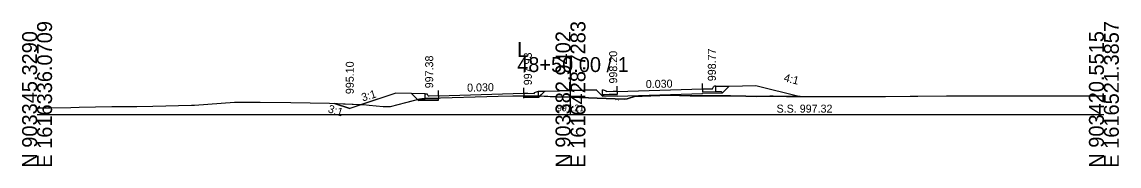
# Model space of a CAD drawing. Extents: x 1009 to 7438, y -1586 to 7964.
# Drawn here: x 4032.1 to 4237.7, y 6414 to 6441 of the extents above; entities that cross this region are included whole.
import ezdxf

# ---------------------------------------------------------------- set-up
doc = ezdxf.new("R2010")
doc.units = 0
for name, color, linetype in [('Exist Cross Section Cell', 7, 'Continuous'), ('Exist XS Center Line Elevation Label', 7, 'Continuous'), ('Exist XS Ground Line', 7, 'Continuous'), ('Prop XS Dump Level', 7, 'Continuous'), ('Prop XS Earthwork Shape', 7, 'Continuous'), ('Prop XS EOT Tick Mark', 7, 'Continuous'), ('Prop XS Finish Grade', 7, 'Continuous'), ('Prop XS Finish Grade CurbGutter', 7, 'Continuous'), ('Prop XS Finish Grade Earthwork', 7, 'Continuous'), ('Prop XS Finish Grade Pavement', 7, 'Continuous'), ('Prop XS Hydro Elevations', 7, 'Continuous'), ('Prop XS Pvmt Edge Slope', 7, 'Continuous'), ('Prop XS SE Text', 7, 'Continuous'), ('Prop XS Side Slope Text', 7, 'Continuous'), ('Prop XS SS Elevation Text', 7, 'Continuous'), ('Prop XS Subgrade CurbGutter', 7, 'Continuous'), ('Prop XS Subgrade Earthwork', 7, 'Continuous')]:
    doc.layers.add(name, color=color, linetype=linetype)

msp = doc.modelspace()

# ---------------------------------------------------------------- linework, layer by layer
at = {"layer": 'Exist Cross Section Cell'}
for p, q in [((4134.89, 6423.73), (4134.89, 6434.46)), ((4034.89, 6423.73), (4134.89, 6423.73)), ((4134.89, 6423.73), (4234.89, 6423.73))]:
    msp.add_line(p, q, dxfattribs=at)
at = {"layer": 'Exist XS Ground Line'}
for p, q in [((4064.39, 6425.48), (4071.91, 6426.02)), ((4071.91, 6426.02), (4076.73, 6426.01)), ((4076.73, 6426.01), (4082.48, 6425.96)), ((4082.48, 6425.96), (4089.7, 6425.83)), ((4089.7, 6425.83), (4095.65, 6425.58)), ((4095.65, 6425.58), (4096.1, 6425.55)), ((4096.1, 6425.55), (4097.14, 6425.47)), ((4101.17, 6425.21), (4104.03, 6425.94)), ((4104.03, 6425.94), (4106.63, 6426.61)), ((4106.63, 6426.61), (4107.01, 6426.71)), ((4107.01, 6426.71), (4108.04, 6426.76)), ((4108.04, 6426.76), (4110.49, 6426.83)), ((4110.49, 6426.83), (4119.23, 6427.08)), ((4119.23, 6427.08), (4121.32, 6427.15)), ((4121.32, 6427.15), (4124.05, 6427.23)), ((4124.05, 6427.23), (4126.49, 6427.2)), ((4126.49, 6427.2), (4128.89, 6427.17)), ((4128.89, 6427.17), (4132.16, 6427.03)), ((4132.16, 6427.03), (4134.89, 6426.94)), ((4134.89, 6426.94), (4143.28, 6426.64)), ((4143.28, 6426.64), (4145.09, 6426.56)), ((4145.09, 6426.56), (4145.51, 6426.64)), ((4145.51, 6426.64), (4147.06, 6427.12)), ((4147.06, 6427.12), (4148.34, 6427.15)), ((4148.34, 6427.15), (4153.25, 6427.31)), ((4153.25, 6427.31), (4157.32, 6427.22)), ((4157.32, 6427.22), (4159.18, 6427.19)), ((4159.18, 6427.19), (4160.55, 6427.19)), ((4160.55, 6427.19), (4162.12, 6427.19)), ((4162.12, 6427.19), (4164.87, 6427.17)), ((4164.87, 6427.17), (4167.79, 6427.12)), ((4167.79, 6427.12), (4169.85, 6427.06)), ((4169.85, 6427.06), (4172.29, 6427.12)), ((4172.29, 6427.12), (4172.91, 6427.12)), ((4172.91, 6427.12), (4175.4, 6427.06)), ((4175.4, 6427.06), (4177.55, 6427.08)), ((4177.55, 6427.08), (4179.5, 6427.05)), ((4179.5, 6427.05), (4182.32, 6427.06)), ((4182.32, 6427.06), (4185.08, 6427.07)), ((4185.08, 6427.07), (4186.26, 6427.08)), ((4186.26, 6427.08), (4187.46, 6427.07)), ((4187.46, 6427.07), (4188.74, 6427.08)), ((4188.74, 6427.08), (4192.88, 6427.09)), ((4192.88, 6427.09), (4193.97, 6427.1)), ((4193.97, 6427.1), (4198.59, 6427.15)), ((4198.59, 6427.15), (4199.99, 6427.15)), ((4199.99, 6427.15), (4205.38, 6427.19)), ((4205.38, 6427.19), (4206.14, 6427.19)), ((4206.14, 6427.19), (4211.01, 6427.22)), ((4211.01, 6427.22), (4211.32, 6427.22)), ((4211.32, 6427.22), (4214.34, 6427.22)), ((4214.34, 6427.22), (4217.46, 6427.22)), ((4217.46, 6427.22), (4217.77, 6427.22)), ((4217.77, 6427.22), (4225.56, 6427.19)), ((4225.56, 6427.19), (4226.3, 6427.18)), ((4226.3, 6427.18), (4232.15, 6427.18)), ((4232.15, 6427.18), (4233, 6427.18)), ((4233, 6427.18), (4234.89, 6427.19)), ((4034.89, 6424.94), (4037.27, 6424.97)), ((4037.27, 6424.97), (4041.2, 6425.03)), ((4041.2, 6425.03), (4042.8, 6425.1)), ((4042.8, 6425.1), (4048.88, 6425.19)), ((4048.88, 6425.19), (4053.59, 6425.21)), ((4053.59, 6425.21), (4056.56, 6425.29)), ((4056.56, 6425.29), (4063.86, 6425.47)), ((4063.86, 6425.47), (4064.39, 6425.48)), ((4097.14, 6425.47), (4099.8, 6425.21)), ((4099.8, 6425.21), (4100.24, 6425.21)), ((4100.24, 6425.21), (4101.17, 6425.21))]:
    msp.add_line(p, q, dxfattribs=at)
at = {"layer": 'Prop XS Dump Level'}
for p, q in [((4110.15, 6427.21), (4126.14, 6427.69)), ((4110.15, 6427.21), (4126.14, 6427.69)), ((4143.64, 6428.04), (4159.64, 6428.53)), ((4143.64, 6428.04), (4159.64, 6428.53))]:
    msp.add_line(p, q, dxfattribs=at)
at = {"layer": 'Prop XS Earthwork Shape'}
for points in [[(4096.1, 6425.55), (4097.14, 6425.47), (4099.8, 6425.21), (4100.24, 6425.21), (4101.17, 6425.21), (4104.03, 6425.94), (4106.2, 6426.5), (4105.06, 6427.65), (4102.15, 6427.71), (4095.74, 6425.57)], [(4130.12, 6428.1), (4132.81, 6428.15), (4139.73, 6428.31), (4140.89, 6427.16), (4143.64, 6427.21), (4143.64, 6427.13), (4159.65, 6427.61), (4159.64, 6427.7), (4163.39, 6427.78), (4164.66, 6429.04), (4169.64, 6429.15), (4177.95, 6427.07), (4177.55, 6427.08), (4175.4, 6427.06), (4172.91, 6427.12), (4172.29, 6427.12), (4169.85, 6427.06), (4167.79, 6427.12), (4164.87, 6427.17), (4162.12, 6427.19), (4160.55, 6427.19), (4159.18, 6427.19), (4157.32, 6427.22), (4153.25, 6427.31), (4148.34, 6427.15), (4147.06, 6427.12), (4145.51, 6426.64), (4145.09, 6426.56), (4143.28, 6426.64), (4134.89, 6426.94), (4132.16, 6427.03), (4129.13, 6427.16), (4130.07, 6428.1)], [(4090.63, 6425.79), (4095.65, 6425.58), (4095.74, 6425.57), (4093.51, 6424.83)], [(4106.4, 6426.31), (4106.2, 6426.5), (4106.63, 6426.61), (4107.01, 6426.71), (4107.65, 6426.74), (4107.65, 6426.58), (4106.65, 6426.56)], [(4110.15, 6426.38), (4110.15, 6426.63), (4107.65, 6426.58), (4106.65, 6426.56), (4106.4, 6426.31)], [(4108.04, 6426.76), (4110.15, 6426.82), (4110.15, 6426.63), (4107.65, 6426.58), (4107.65, 6426.74)], [(4126.14, 6427.2), (4126.49, 6427.2), (4128.89, 6427.17), (4128.64, 6427.16), (4127.64, 6427.14), (4126.14, 6427.11)], [(4128.64, 6427.16), (4128.89, 6426.92), (4126.14, 6426.86), (4126.14, 6427.11), (4127.64, 6427.14)], [(4128.89, 6426.92), (4129.13, 6427.16), (4128.89, 6427.17), (4128.64, 6427.16)]]:
    msp.add_lwpolyline(points, close=True, dxfattribs=at)
at = {"layer": 'Prop XS EOT Tick Mark'}
for p, q in [((4110.15, 6427.21), (4110.15, 6428.21)), ((4126.14, 6427.69), (4126.14, 6428.69)), ((4143.64, 6428.04), (4143.64, 6429.04)), ((4159.64, 6428.53), (4159.64, 6429.53))]:
    msp.add_line(p, q, dxfattribs=at)
at = {"layer": 'Prop XS Finish Grade'}
for p, q in [((4107.65, 6427.59), (4105.06, 6427.65)), ((4128.89, 6428.07), (4130.12, 6428.1)), ((4162.14, 6428.99), (4164.66, 6429.04))]:
    msp.add_line(p, q, dxfattribs=at)
at = {"layer": 'Prop XS Finish Grade CurbGutter'}
for p, q in [((4107.65, 6427.59), (4107.9, 6427.59)), ((4107.9, 6427.59), (4108.02, 6427.56)), ((4108.11, 6427.47), (4108.02, 6427.56)), ((4126.14, 6427.69), (4126.89, 6427.68)), ((4126.14, 6427.69), (4128.14, 6427.65)), ((4128.14, 6427.82), (4128.89, 6428.07)), ((4128.14, 6427.65), (4128.14, 6427.82)), ((4141.65, 6428.09), (4140.9, 6428.34)), ((4141.65, 6427.92), (4141.65, 6428.09)), ((4143.64, 6428.04), (4141.65, 6427.92)), ((4143.64, 6428.04), (4142.89, 6428)), ((4159.64, 6428.53), (4161.39, 6428.5)), ((4161.39, 6428.5), (4161.51, 6428.52)), ((4161.51, 6428.52), (4161.6, 6428.61)), ((4161.6, 6428.61), (4161.67, 6428.86)), ((4161.67, 6428.86), (4161.76, 6428.95)), ((4161.89, 6428.99), (4161.76, 6428.95)), ((4162.14, 6428.99), (4161.89, 6428.99)), ((4108.18, 6427.22), (4108.11, 6427.47)), ((4108.27, 6427.13), (4108.18, 6427.22)), ((4108.4, 6427.11), (4108.27, 6427.13)), ((4110.15, 6427.21), (4108.4, 6427.11))]:
    msp.add_line(p, q, dxfattribs=at)
at = {"layer": 'Prop XS Finish Grade Earthwork'}
for p, q in [((4102.15, 6427.71), (4093.51, 6424.83)), ((4105.06, 6427.65), (4102.15, 6427.71)), ((4130.12, 6428.1), (4132.81, 6428.15)), ((4139.73, 6428.31), (4132.81, 6428.15)), ((4164.66, 6429.04), (4169.64, 6429.15)), ((4169.64, 6429.15), (4177.95, 6427.07)), ((4090.63, 6425.79), (4093.51, 6424.83))]:
    msp.add_line(p, q, dxfattribs=at)
at = {"layer": 'Prop XS Finish Grade Pavement'}
for p, q in [((4110.15, 6427.21), (4126.14, 6427.69)), ((4143.64, 6428.04), (4159.64, 6428.53))]:
    msp.add_line(p, q, dxfattribs=at)
at = {"layer": 'Prop XS Pvmt Edge Slope'}
for p, q in [((4162.14, 6428), (4163.14, 6428.02)), ((4163.14, 6428.02), (4163.39, 6427.78)), ((4106.65, 6426.56), (4106.4, 6426.31)), ((4107.65, 6426.58), (4106.65, 6426.56)), ((4127.64, 6427.14), (4128.89, 6427.17)), ((4127.64, 6427.14), (4128.64, 6427.16)), ((4128.64, 6427.16), (4128.89, 6426.92)), ((4141.14, 6427.41), (4140.89, 6427.16)), ((4142.14, 6427.43), (4140.9, 6427.41))]:
    msp.add_line(p, q, dxfattribs=at)
at = {"layer": 'Prop XS Subgrade CurbGutter'}
for p, q in [((4107.65, 6426.58), (4107.65, 6427.59)), ((4126.14, 6427.69), (4126.14, 6427.11)), ((4128.89, 6427.17), (4128.89, 6428.07)), ((4140.9, 6427.41), (4140.9, 6428.34)), ((4143.64, 6428.04), (4143.64, 6427.46)), ((4159.64, 6428.53), (4159.64, 6427.95)), ((4159.64, 6427.95), (4162.14, 6428)), ((4162.14, 6428), (4162.14, 6428.99)), ((4110.15, 6426.63), (4107.65, 6426.58)), ((4110.15, 6427.21), (4110.15, 6426.63)), ((4126.14, 6427.11), (4127.64, 6427.14)), ((4143.64, 6427.46), (4142.14, 6427.43))]:
    msp.add_line(p, q, dxfattribs=at)
at = {"layer": 'Prop XS Subgrade Earthwork'}
for p, q in [((4106.4, 6426.31), (4105.06, 6427.65)), ((4128.89, 6426.92), (4130.07, 6428.1)), ((4140.89, 6427.16), (4139.73, 6428.31)), ((4143.65, 6427.13), (4159.65, 6427.61)), ((4159.64, 6427.7), (4163.39, 6427.78)), ((4159.64, 6427.61), (4159.64, 6427.7)), ((4163.39, 6427.78), (4164.66, 6429.04)), ((4110.15, 6426.38), (4106.4, 6426.31)), ((4110.15, 6426.38), (4110.15, 6426.82)), ((4126.14, 6426.78), (4126.14, 6427.2)), ((4126.14, 6426.86), (4128.89, 6426.92)), ((4126.14, 6426.78), (4126.14, 6426.86)), ((4143.64, 6427.21), (4140.89, 6427.16)), ((4143.64, 6427.13), (4143.64, 6427.21))]:
    msp.add_line(p, q, dxfattribs=at)

# ---------------------------------------------------------------- texts
at = {"layer": 'Exist Cross Section Cell'}
for s, p in [('E 1616336.0709', (4037.69, 6413.73)), ('E 1616428.7283', (4137.69, 6413.73)), ('E 1616521.3857', (4237.69, 6413.73)), ('N 903345.3290', (4034.89, 6413.73)), ('N 903382.9402', (4134.89, 6413.73)), ('N 903420.5515', (4234.89, 6413.73))]:
    msp.add_text(s, height=2.8, rotation=90, dxfattribs=at).set_placement(p)
for s, p in [('L', (4124.89, 6434.46)), ('48+50.00 / 1', (4124.89, 6431.66))]:
    msp.add_text(s, height=2.8, dxfattribs=at).set_placement(p)
at = {"layer": 'Exist XS Center Line Elevation Label'}
msp.add_text('997.21', height=1.25, dxfattribs=at).set_placement((4132.34, 6424.31))
at = {"layer": 'Prop XS Dump Level'}
for p in [(4107.01, 6426.25), (4143.28, 6426.34), (4143.28, 6426.34), (4143.28, 6426.34)]:
    msp.add_text('Eop', height=0.3, dxfattribs=at).set_placement(p)
at = {"layer": 'Prop XS Hydro Elevations'}
for s, p in [('998.77', (4162.14, 6429.94)), ('997.38', (4109.15, 6428.61)), ('997.93', (4127.64, 6429.18)), ('998.20', (4143.64, 6429.5)), ('995.10', (4094.26, 6427.52))]:
    msp.add_text(s, height=1.5, rotation=90, dxfattribs=at).set_placement(p)
at = {"layer": 'Prop XS SE Text'}
for p in [(4149.02, 6428.65), (4115.52, 6427.98)]:
    msp.add_text('0.030', height=1.5, rotation=1.1458, dxfattribs=at).set_placement(p)
at = {"layer": 'Prop XS Side Slope Text'}
for s, rotation, p in [('4:1', 345.9638, (4174.79, 6429.95)), ('3:1', 16.9342, (4095.95, 6426.13)), ('3:1', 343.0658, (4089.31, 6424.14))]:
    msp.add_text(s, height=1.5, rotation=rotation, dxfattribs=at).set_placement(p)
at = {"layer": 'Prop XS SS Elevation Text'}
msp.add_text('S.S. 997.32', height=1.5, dxfattribs=at).set_placement((4173.52, 6424.05))

doc.saveas('drawing.dxf')
